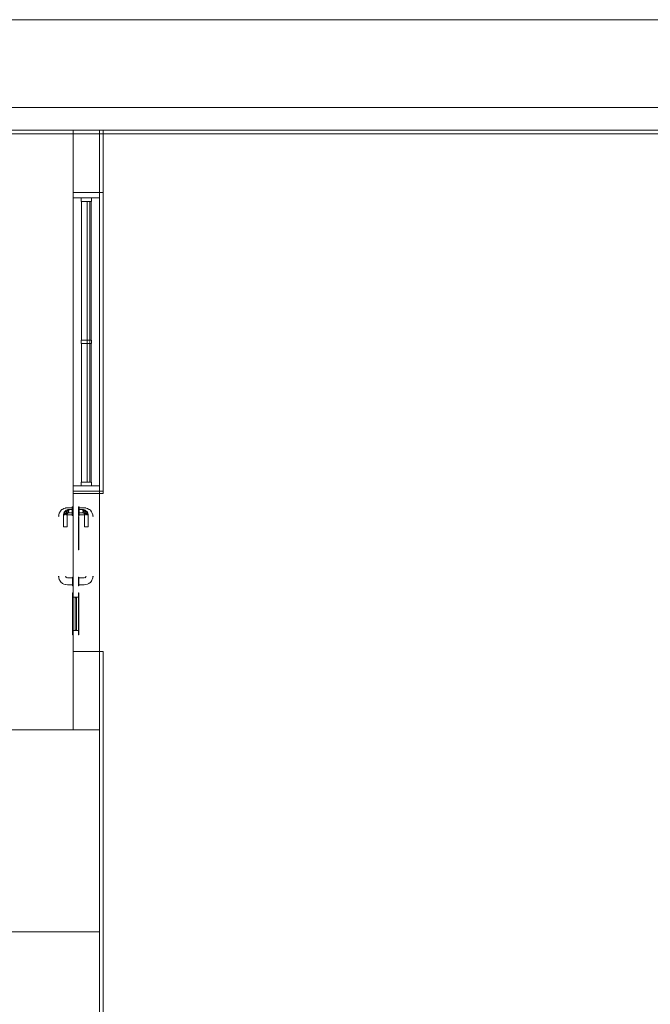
# Model space of a CAD drawing. Header units: millimetres. Extents: x 4476663 to 4477054, y -30323851 to -30323414.
# Tile 257 of 262: x 4476948.49 to 4476955.67, y -30323505.41 to -30323494.19. Entities that reach past the tile are written whole.
import ezdxf

# ---------------------------------------------------------------- set-up
doc = ezdxf.new("R2010")
doc.units = ezdxf.units.MM
for name, color, linetype, lineweight in [('IFC-Janela-Contorno', 142, 'Continuous', 5), ('IFC-Parede padrão-Contorno', 44, 'Continuous', 5), ('IFC-Porta-Contorno', 142, 'Continuous', 5)]:
    doc.layers.add(name, color=color, linetype=linetype, lineweight=lineweight)

msp = doc.modelspace()

# ---------------------------------------------------------------- linework, layer by layer
at = {"layer": 'IFC-Janela-Contorno', "color": 8, "lineweight": 5}
for p, q in [((4476949.101, -30323496.176), (4476949.101, -30323496.164)), ((4476949.101, -30323496.164), (4476949.343, -30323496.164)), ((4476949.101, -30323496.224), (4476949.101, -30323496.176)), ((4476949.401, -30323496.214), (4476949.401, -30323496.164)), ((4476949.101, -30323496.224), (4476949.191, -30323496.224)), ((4476949.101, -30323496.224), (4476949.153, -30323496.224)), ((4476949.101, -30323499.504), (4476949.101, -30323496.224)), ((4476949.153, -30323496.224), (4476949.401, -30323496.224)), ((4476949.191, -30323496.258), (4476949.191, -30323496.224)), ((4476949.191, -30323496.264), (4476949.191, -30323496.258)), ((4476949.191, -30323496.264), (4476949.291, -30323496.264)), ((4476949.196, -30323497.844), (4476949.196, -30323496.264)), ((4476949.261, -30323498.952), (4476949.261, -30323496.264)), ((4476949.291, -30323496.776), (4476949.291, -30323496.264)), ((4476949.291, -30323496.264), (4476949.311, -30323496.264)), ((4476949.306, -30323497.844), (4476949.306, -30323496.264)), ((4476949.311, -30323496.23), (4476949.311, -30323496.224)), ((4476949.311, -30323496.224), (4476949.401, -30323496.224)), ((4476949.311, -30323496.264), (4476949.311, -30323496.23)), ((4476949.401, -30323496.224), (4476949.401, -30323496.214)), ((4476949.401, -30323499.504), (4476949.401, -30323496.224)), ((4476949.291, -30323499.464), (4476949.291, -30323496.776)), ((4476949.191, -30323497.844), (4476949.21, -30323497.844)), ((4476949.191, -30323497.878), (4476949.191, -30323497.844)), ((4476949.191, -30323497.884), (4476949.191, -30323497.878)), ((4476949.21, -30323497.844), (4476949.311, -30323497.844)), ((4476949.311, -30323497.85), (4476949.311, -30323497.844)), ((4476949.311, -30323497.884), (4476949.311, -30323497.85)), ((4476949.191, -30323497.884), (4476949.291, -30323497.884)), ((4476949.196, -30323499.464), (4476949.196, -30323497.884)), ((4476949.291, -30323497.884), (4476949.311, -30323497.884)), ((4476949.306, -30323499.464), (4476949.306, -30323497.884)), ((4476949.261, -30323499.464), (4476949.261, -30323498.952)), ((4476949.101, -30323499.504), (4476949.191, -30323499.504)), ((4476949.101, -30323499.514), (4476949.101, -30323499.504)), ((4476949.101, -30323499.504), (4476949.349, -30323499.504)), ((4476949.101, -30323499.564), (4476949.101, -30323499.514)), ((4476949.191, -30323499.464), (4476949.21, -30323499.464)), ((4476949.191, -30323499.498), (4476949.191, -30323499.464)), ((4476949.191, -30323499.504), (4476949.191, -30323499.498)), ((4476949.21, -30323499.464), (4476949.311, -30323499.464)), ((4476949.311, -30323499.47), (4476949.311, -30323499.464)), ((4476949.311, -30323499.504), (4476949.311, -30323499.47)), ((4476949.311, -30323499.504), (4476949.401, -30323499.504)), ((4476949.349, -30323499.504), (4476949.401, -30323499.504)), ((4476949.401, -30323499.552), (4476949.401, -30323499.504)), ((4476949.401, -30323499.564), (4476949.401, -30323499.552)), ((4476949.158, -30323499.564), (4476949.401, -30323499.564))]:
    msp.add_line(p, q, dxfattribs=at)
at = {"layer": 'IFC-Parede padrão-Contorno', "color": 8, "lineweight": 5}
for p, q in [((4476921.883, -30323494.194), (4476967.4, -30323494.194)), ((4476940.593, -30323495.194), (4476983.958, -30323495.194)), ((4476940.775, -30323495.454), (4476959.401, -30323495.454)), ((4476944.041, -30323495.494), (4476954.306, -30323495.494)), ((4476949.101, -30323495.854), (4476949.101, -30323495.454)), ((4476949.401, -30323495.854), (4476949.401, -30323495.454)), ((4476949.441, -30323495.809), (4476949.441, -30323495.454)), ((4476954.306, -30323495.494), (4476959.141, -30323495.494)), ((4476949.101, -30323496.164), (4476949.101, -30323495.854)), ((4476949.401, -30323496.164), (4476949.401, -30323495.809)), ((4476949.441, -30323496.164), (4476949.441, -30323495.809)), ((4476949.158, -30323496.164), (4476949.401, -30323496.164)), ((4476949.401, -30323499.564), (4476949.401, -30323496.164)), ((4476949.401, -30323496.164), (4476949.433, -30323496.164)), ((4476949.433, -30323496.164), (4476949.441, -30323496.164)), ((4476949.441, -30323499.564), (4476949.441, -30323496.164)), ((4476949.101, -30323499.564), (4476949.343, -30323499.564)), ((4476949.101, -30323499.588), (4476949.101, -30323499.564)), ((4476949.101, -30323499.594), (4476949.101, -30323499.588)), ((4476949.101, -30323500.774), (4476949.101, -30323499.594)), ((4476949.101, -30323499.594), (4476949.131, -30323499.594)), ((4476949.131, -30323499.594), (4476949.401, -30323499.594)), ((4476949.401, -30323499.564), (4476949.441, -30323499.564)), ((4476949.401, -30323499.564), (4476949.408, -30323499.564)), ((4476949.401, -30323499.588), (4476949.401, -30323499.564)), ((4476949.401, -30323499.594), (4476949.401, -30323499.588)), ((4476949.401, -30323501.394), (4476949.401, -30323499.594)), ((4476949.401, -30323499.594), (4476949.437, -30323499.594)), ((4476949.408, -30323499.564), (4476949.441, -30323499.564)), ((4476949.437, -30323499.594), (4476949.441, -30323499.594)), ((4476949.441, -30323499.588), (4476949.441, -30323499.564)), ((4476949.441, -30323499.594), (4476949.441, -30323499.588)), ((4476949.101, -30323501.394), (4476949.101, -30323501.154)), ((4476949.101, -30323501.394), (4476949.401, -30323501.394)), ((4476949.101, -30323501.394), (4476949.371, -30323501.394)), ((4476949.101, -30323501.949), (4476949.101, -30323501.394)), ((4476949.371, -30323501.394), (4476949.401, -30323501.394)), ((4476949.401, -30323501.394), (4476949.405, -30323501.394)), ((4476949.401, -30323504.861), (4476949.401, -30323501.394)), ((4476949.405, -30323501.394), (4476949.441, -30323501.394)), ((4476949.441, -30323501.904), (4476949.441, -30323501.394)), ((4476949.441, -30323506.494), (4476949.441, -30323501.904)), ((4476949.101, -30323502.286), (4476949.101, -30323501.949)), ((4476948.4, -30323502.286), (4476949.033, -30323502.286)), ((4476949.033, -30323502.286), (4476949.4, -30323502.286)), ((4476949.291, -30323502.286), (4476949.401, -30323502.286)), ((4476949.4, -30323504.175), (4476949.4, -30323502.286)), ((4476949.4, -30323504.587), (4476949.4, -30323504.175)), ((4476948.4, -30323504.587), (4476949.046, -30323504.587)), ((4476948.755, -30323504.587), (4476949.4, -30323504.587)), ((4476949.4, -30323505.4), (4476949.4, -30323504.587)), ((4476949.4, -30323505.4), (4476949.4, -30323504.587)), ((4476949.401, -30323506.494), (4476949.401, -30323504.861)), ((4476949.4, -30323505.847), (4476949.4, -30323505.4))]:
    msp.add_line(p, q, dxfattribs=at)
at = {"layer": 'IFC-Porta-Contorno', "color": 8, "lineweight": 5}
for p, q in [((4476948.954, -30323499.797), (4476948.964, -30323499.783)), ((4476948.958, -30323499.792), (4476948.964, -30323499.783)), ((4476948.964, -30323499.783), (4476948.973, -30323499.776)), ((4476948.973, -30323499.776), (4476948.986, -30323499.769)), ((4476948.98, -30323499.773), (4476948.996, -30323499.762)), ((4476948.996, -30323499.762), (4476949.016, -30323499.758)), ((4476949.015, -30323499.758), (4476949.035, -30323499.754)), ((4476949.015, -30323499.758), (4476949.018, -30323499.757)), ((4476949.015, -30323499.788), (4476949.021, -30323499.782)), ((4476949.016, -30323499.758), (4476949.017, -30323499.758)), ((4476949.018, -30323499.757), (4476949.035, -30323499.755)), ((4476949.021, -30323499.782), (4476949.034, -30323499.779)), ((4476949.021, -30323499.782), (4476949.034, -30323499.787)), ((4476949.034, -30323499.779), (4476949.042, -30323499.776)), ((4476949.034, -30323499.779), (4476949.051, -30323499.794)), ((4476949.034, -30323499.779), (4476949.051, -30323499.784)), ((4476949.035, -30323499.754), (4476949.091, -30323499.754)), ((4476949.042, -30323499.776), (4476949.046, -30323499.775)), ((4476949.042, -30323499.776), (4476949.051, -30323499.784)), ((4476949.046, -30323499.775), (4476949.051, -30323499.774)), ((4476949.051, -30323499.774), (4476949.091, -30323499.774)), ((4476949.051, -30323499.78), (4476949.051, -30323499.777)), ((4476949.051, -30323499.784), (4476949.051, -30323499.78)), ((4476949.051, -30323499.789), (4476949.051, -30323499.784)), ((4476949.091, -30323499.744), (4476949.101, -30323499.744)), ((4476949.091, -30323499.746), (4476949.091, -30323499.744)), ((4476949.091, -30323499.751), (4476949.091, -30323499.746)), ((4476949.091, -30323499.759), (4476949.091, -30323499.751)), ((4476949.091, -30323499.769), (4476949.091, -30323499.759)), ((4476949.091, -30323499.781), (4476949.091, -30323499.769)), ((4476949.091, -30323499.794), (4476949.091, -30323499.781)), ((4476949.101, -30323499.746), (4476949.101, -30323499.744)), ((4476949.101, -30323499.751), (4476949.101, -30323499.746)), ((4476949.101, -30323499.759), (4476949.101, -30323499.751)), ((4476949.101, -30323499.769), (4476949.101, -30323499.759)), ((4476949.101, -30323499.781), (4476949.101, -30323499.769)), ((4476949.101, -30323499.794), (4476949.101, -30323499.781)), ((4476949.161, -30323499.746), (4476949.161, -30323499.744)), ((4476949.161, -30323499.744), (4476949.171, -30323499.744)), ((4476949.161, -30323499.751), (4476949.161, -30323499.746)), ((4476949.161, -30323499.759), (4476949.161, -30323499.751)), ((4476949.161, -30323499.769), (4476949.161, -30323499.759)), ((4476949.161, -30323499.781), (4476949.161, -30323499.769)), ((4476949.161, -30323499.794), (4476949.161, -30323499.781)), ((4476949.171, -30323499.746), (4476949.171, -30323499.744)), ((4476949.171, -30323499.751), (4476949.171, -30323499.746)), ((4476949.171, -30323499.759), (4476949.171, -30323499.751)), ((4476949.171, -30323499.754), (4476949.227, -30323499.754)), ((4476949.171, -30323499.769), (4476949.171, -30323499.759)), ((4476949.171, -30323499.781), (4476949.171, -30323499.769)), ((4476949.171, -30323499.774), (4476949.211, -30323499.774)), ((4476949.171, -30323499.784), (4476949.171, -30323499.78)), ((4476949.171, -30323499.794), (4476949.171, -30323499.781)), ((4476949.211, -30323499.774), (4476949.215, -30323499.775)), ((4476949.211, -30323499.784), (4476949.219, -30323499.776)), ((4476949.211, -30323499.78), (4476949.211, -30323499.777)), ((4476949.211, -30323499.794), (4476949.228, -30323499.779)), ((4476949.211, -30323499.784), (4476949.228, -30323499.779)), ((4476949.211, -30323499.784), (4476949.211, -30323499.78)), ((4476949.211, -30323499.789), (4476949.211, -30323499.784)), ((4476949.215, -30323499.775), (4476949.219, -30323499.776)), ((4476949.219, -30323499.776), (4476949.228, -30323499.779)), ((4476949.227, -30323499.754), (4476949.246, -30323499.758)), ((4476949.227, -30323499.755), (4476949.244, -30323499.757)), ((4476949.227, -30323499.787), (4476949.241, -30323499.782)), ((4476949.228, -30323499.779), (4476949.241, -30323499.782)), ((4476949.241, -30323499.782), (4476949.246, -30323499.788)), ((4476949.244, -30323499.757), (4476949.246, -30323499.758)), ((4476949.244, -30323499.758), (4476949.245, -30323499.758)), ((4476949.245, -30323499.758), (4476949.265, -30323499.762)), ((4476949.265, -30323499.762), (4476949.281, -30323499.773)), ((4476949.275, -30323499.769), (4476949.288, -30323499.776)), ((4476949.288, -30323499.776), (4476949.297, -30323499.783)), ((4476949.297, -30323499.783), (4476949.304, -30323499.792)), ((4476949.297, -30323499.783), (4476949.307, -30323499.797)), ((4476948.935, -30323499.854), (4476948.939, -30323499.835)), ((4476948.936, -30323499.854), (4476948.938, -30323499.837)), ((4476948.938, -30323499.837), (4476948.939, -30323499.835)), ((4476948.939, -30323499.835), (4476948.942, -30323499.816)), ((4476948.942, -30323499.816), (4476948.953, -30323499.8)), ((4476948.951, -30323499.803), (4476948.954, -30323499.797)), ((4476948.953, -30323499.8), (4476948.958, -30323499.792)), ((4476948.991, -30323499.834), (4476948.992, -30323499.83)), ((4476948.991, -30323499.974), (4476948.991, -30323499.834)), ((4476948.992, -30323499.83), (4476948.993, -30323499.826)), ((4476948.993, -30323499.826), (4476948.995, -30323499.817)), ((4476948.993, -30323499.826), (4476949.001, -30323499.834)), ((4476948.993, -30323499.834), (4476948.997, -30323499.834)), ((4476948.995, -30323499.817), (4476948.999, -30323499.804)), ((4476948.995, -30323499.817), (4476949.001, -30323499.834)), ((4476948.995, -30323499.817), (4476949.011, -30323499.834)), ((4476948.997, -30323499.834), (4476949.001, -30323499.834)), ((4476948.999, -30323499.804), (4476949.01, -30323499.793)), ((4476949.001, -30323499.834), (4476949.005, -30323499.834)), ((4476949.004, -30323499.817), (4476949.009, -30323499.803)), ((4476949.004, -30323499.817), (4476949.022, -30323499.815)), ((4476949.004, -30323499.817), (4476949.028, -30323499.834)), ((4476949.004, -30323499.817), (4476949.011, -30323499.834)), ((4476949.005, -30323499.834), (4476949.011, -30323499.834)), ((4476949.009, -30323499.803), (4476949.017, -30323499.799)), ((4476949.01, -30323499.793), (4476949.015, -30323499.788)), ((4476949.015, -30323499.788), (4476949.017, -30323499.799)), ((4476949.015, -30323499.788), (4476949.03, -30323499.799)), ((4476949.017, -30323499.799), (4476949.03, -30323499.799)), ((4476949.017, -30323499.799), (4476949.033, -30323499.812)), ((4476949.021, -30323499.834), (4476949.025, -30323499.834)), ((4476949.022, -30323499.815), (4476949.033, -30323499.812)), ((4476949.022, -30323499.815), (4476949.028, -30323499.834)), ((4476949.022, -30323499.815), (4476949.031, -30323499.834)), ((4476949.022, -30323499.815), (4476949.037, -30323499.82)), ((4476949.025, -30323499.834), (4476949.028, -30323499.834)), ((4476949.03, -30323499.799), (4476949.034, -30323499.787)), ((4476949.031, -30323499.834), (4476949.037, -30323499.82)), ((4476949.031, -30323499.836), (4476949.035, -30323499.834)), ((4476949.031, -30323499.974), (4476949.031, -30323499.834)), ((4476949.033, -30323499.812), (4476949.041, -30323499.81)), ((4476949.034, -30323499.787), (4476949.051, -30323499.808)), ((4476949.034, -30323499.787), (4476949.051, -30323499.794)), ((4476949.035, -30323499.834), (4476949.091, -30323499.834)), ((4476949.037, -30323499.82), (4476949.044, -30323499.817)), ((4476949.041, -30323499.81), (4476949.051, -30323499.808)), ((4476949.041, -30323499.81), (4476949.051, -30323499.814)), ((4476949.044, -30323499.817), (4476949.051, -30323499.814)), ((4476949.051, -30323499.794), (4476949.051, -30323499.789)), ((4476949.051, -30323499.808), (4476949.051, -30323499.804)), ((4476949.051, -30323499.814), (4476949.091, -30323499.814)), ((4476949.091, -30323499.807), (4476949.091, -30323499.794)), ((4476949.091, -30323499.819), (4476949.091, -30323499.807)), ((4476949.091, -30323499.829), (4476949.091, -30323499.819)), ((4476949.091, -30323499.837), (4476949.091, -30323499.829)), ((4476949.091, -30323499.842), (4476949.091, -30323499.837)), ((4476949.091, -30323499.844), (4476949.091, -30323499.842)), ((4476949.091, -30323499.844), (4476949.101, -30323499.844)), ((4476949.101, -30323499.807), (4476949.101, -30323499.794)), ((4476949.101, -30323499.819), (4476949.101, -30323499.807)), ((4476949.101, -30323499.829), (4476949.101, -30323499.819)), ((4476949.101, -30323499.837), (4476949.101, -30323499.829)), ((4476949.101, -30323499.842), (4476949.101, -30323499.837)), ((4476949.101, -30323499.844), (4476949.101, -30323499.842)), ((4476949.161, -30323499.807), (4476949.161, -30323499.794)), ((4476949.161, -30323499.819), (4476949.161, -30323499.807)), ((4476949.161, -30323499.829), (4476949.161, -30323499.819)), ((4476949.161, -30323499.837), (4476949.161, -30323499.829)), ((4476949.161, -30323499.842), (4476949.161, -30323499.837)), ((4476949.161, -30323499.844), (4476949.161, -30323499.842)), ((4476949.161, -30323499.844), (4476949.171, -30323499.844)), ((4476949.161, -30323499.854), (4476949.165, -30323499.854)), ((4476949.161, -30323499.978), (4476949.161, -30323499.854)), ((4476949.165, -30323499.854), (4476949.167, -30323499.854)), ((4476949.167, -30323499.978), (4476949.167, -30323499.854)), ((4476949.171, -30323499.807), (4476949.171, -30323499.794)), ((4476949.171, -30323499.808), (4476949.171, -30323499.804)), ((4476949.171, -30323499.819), (4476949.171, -30323499.807)), ((4476949.171, -30323499.814), (4476949.211, -30323499.814)), ((4476949.171, -30323499.829), (4476949.171, -30323499.819)), ((4476949.171, -30323499.837), (4476949.171, -30323499.829)), ((4476949.171, -30323499.834), (4476949.227, -30323499.834)), ((4476949.171, -30323499.842), (4476949.171, -30323499.837)), ((4476949.171, -30323499.844), (4476949.171, -30323499.842)), ((4476949.211, -30323499.808), (4476949.227, -30323499.787)), ((4476949.211, -30323499.794), (4476949.227, -30323499.787)), ((4476949.211, -30323499.794), (4476949.211, -30323499.789)), ((4476949.211, -30323499.808), (4476949.211, -30323499.804)), ((4476949.211, -30323499.808), (4476949.22, -30323499.81)), ((4476949.211, -30323499.814), (4476949.22, -30323499.81)), ((4476949.211, -30323499.814), (4476949.218, -30323499.817)), ((4476949.218, -30323499.817), (4476949.225, -30323499.82)), ((4476949.22, -30323499.81), (4476949.229, -30323499.812)), ((4476949.225, -30323499.82), (4476949.24, -30323499.815)), ((4476949.225, -30323499.82), (4476949.231, -30323499.834)), ((4476949.227, -30323499.787), (4476949.232, -30323499.799)), ((4476949.227, -30323499.834), (4476949.231, -30323499.836)), ((4476949.229, -30323499.812), (4476949.245, -30323499.799)), ((4476949.229, -30323499.812), (4476949.24, -30323499.815)), ((4476949.231, -30323499.834), (4476949.24, -30323499.815)), ((4476949.231, -30323499.974), (4476949.231, -30323499.834)), ((4476949.232, -30323499.799), (4476949.246, -30323499.788)), ((4476949.232, -30323499.799), (4476949.245, -30323499.799)), ((4476949.233, -30323499.834), (4476949.24, -30323499.815)), ((4476949.233, -30323499.834), (4476949.257, -30323499.817)), ((4476949.233, -30323499.834), (4476949.237, -30323499.834)), ((4476949.237, -30323499.834), (4476949.241, -30323499.834)), ((4476949.24, -30323499.815), (4476949.257, -30323499.817)), ((4476949.245, -30323499.799), (4476949.246, -30323499.788)), ((4476949.245, -30323499.799), (4476949.253, -30323499.803)), ((4476949.246, -30323499.788), (4476949.252, -30323499.793)), ((4476949.251, -30323499.834), (4476949.257, -30323499.817)), ((4476949.251, -30323499.834), (4476949.266, -30323499.817)), ((4476949.251, -30323499.834), (4476949.256, -30323499.834)), ((4476949.252, -30323499.793), (4476949.257, -30323499.799)), ((4476949.253, -30323499.803), (4476949.257, -30323499.817)), ((4476949.256, -30323499.834), (4476949.261, -30323499.834)), ((4476949.257, -30323499.799), (4476949.263, -30323499.804)), ((4476949.261, -30323499.834), (4476949.266, -30323499.817)), ((4476949.261, -30323499.834), (4476949.268, -30323499.826)), ((4476949.261, -30323499.834), (4476949.265, -30323499.834)), ((4476949.263, -30323499.804), (4476949.266, -30323499.817)), ((4476949.265, -30323499.834), (4476949.268, -30323499.834)), ((4476949.266, -30323499.817), (4476949.268, -30323499.826)), ((4476949.268, -30323499.826), (4476949.27, -30323499.83)), ((4476949.27, -30323499.83), (4476949.271, -30323499.834)), ((4476949.271, -30323499.974), (4476949.271, -30323499.834)), ((4476949.304, -30323499.792), (4476949.308, -30323499.8)), ((4476949.307, -30323499.797), (4476949.31, -30323499.803)), ((4476949.308, -30323499.8), (4476949.319, -30323499.816)), ((4476949.319, -30323499.816), (4476949.323, -30323499.835)), ((4476949.323, -30323499.835), (4476949.323, -30323499.837)), ((4476949.323, -30323499.835), (4476949.327, -30323499.854)), ((4476949.323, -30323499.837), (4476949.325, -30323499.854)), ((4476948.991, -30323499.974), (4476948.991, -30323499.974)), ((4476948.991, -30323499.974), (4476948.993, -30323499.974)), ((4476948.993, -30323499.974), (4476948.997, -30323499.974)), ((4476948.997, -30323499.974), (4476949.001, -30323499.974)), ((4476949.001, -30323499.974), (4476949.005, -30323499.974)), ((4476949.005, -30323499.974), (4476949.011, -30323499.974)), ((4476949.011, -30323499.974), (4476949.016, -30323499.974)), ((4476949.016, -30323499.974), (4476949.021, -30323499.974)), ((4476949.021, -30323499.974), (4476949.025, -30323499.974)), ((4476949.025, -30323499.974), (4476949.028, -30323499.974)), ((4476949.028, -30323499.974), (4476949.03, -30323499.974)), ((4476949.03, -30323499.974), (4476949.031, -30323499.974)), ((4476949.161, -30323500.234), (4476949.161, -30323499.978)), ((4476949.167, -30323500.234), (4476949.167, -30323499.978)), ((4476949.231, -30323499.974), (4476949.231, -30323499.974)), ((4476949.231, -30323499.974), (4476949.233, -30323499.974)), ((4476949.233, -30323499.974), (4476949.237, -30323499.974)), ((4476949.237, -30323499.974), (4476949.241, -30323499.974)), ((4476949.241, -30323499.974), (4476949.245, -30323499.974)), ((4476949.245, -30323499.974), (4476949.251, -30323499.974)), ((4476949.251, -30323499.974), (4476949.256, -30323499.974)), ((4476949.256, -30323499.974), (4476949.261, -30323499.974)), ((4476949.261, -30323499.974), (4476949.265, -30323499.974)), ((4476949.265, -30323499.974), (4476949.268, -30323499.974)), ((4476949.268, -30323499.974), (4476949.27, -30323499.974)), ((4476949.27, -30323499.974), (4476949.271, -30323499.974)), ((4476949.161, -30323500.234), (4476949.163, -30323500.234)), ((4476949.163, -30323500.234), (4476949.167, -30323500.234)), ((4476948.935, -30323500.534), (4476948.939, -30323500.554)), ((4476948.936, -30323500.534), (4476948.938, -30323500.551)), ((4476948.938, -30323500.551), (4476948.939, -30323500.554)), ((4476948.938, -30323500.552), (4476948.938, -30323500.553)), ((4476948.938, -30323500.553), (4476948.942, -30323500.572)), ((4476949.015, -30323500.534), (4476949.021, -30323500.548)), ((4476949.016, -30323500.543), (4476949.024, -30323500.552)), ((4476949.021, -30323500.548), (4476949.035, -30323500.554)), ((4476949.035, -30323500.554), (4476949.095, -30323500.554)), ((4476949.095, -30323500.544), (4476949.101, -30323500.544)), ((4476949.095, -30323500.546), (4476949.095, -30323500.544)), ((4476949.095, -30323500.551), (4476949.095, -30323500.546)), ((4476949.095, -30323500.559), (4476949.095, -30323500.551)), ((4476949.095, -30323500.569), (4476949.095, -30323500.559)), ((4476949.095, -30323500.581), (4476949.095, -30323500.569)), ((4476949.101, -30323500.546), (4476949.101, -30323500.544)), ((4476949.101, -30323500.551), (4476949.101, -30323500.546)), ((4476949.101, -30323500.559), (4476949.101, -30323500.551)), ((4476949.101, -30323500.569), (4476949.101, -30323500.559)), ((4476949.101, -30323500.581), (4476949.101, -30323500.569)), ((4476949.161, -30323500.546), (4476949.161, -30323500.544)), ((4476949.161, -30323500.544), (4476949.167, -30323500.544)), ((4476949.161, -30323500.551), (4476949.161, -30323500.546)), ((4476949.161, -30323500.559), (4476949.161, -30323500.551)), ((4476949.161, -30323500.569), (4476949.161, -30323500.559)), ((4476949.161, -30323500.581), (4476949.161, -30323500.569)), ((4476949.167, -30323500.546), (4476949.167, -30323500.544)), ((4476949.167, -30323500.551), (4476949.167, -30323500.546)), ((4476949.167, -30323500.559), (4476949.167, -30323500.551)), ((4476949.167, -30323500.554), (4476949.227, -30323500.554)), ((4476949.167, -30323500.559), (4476949.167, -30323500.555)), ((4476949.167, -30323500.569), (4476949.167, -30323500.559)), ((4476949.167, -30323500.574), (4476949.167, -30323500.566)), ((4476949.167, -30323500.581), (4476949.167, -30323500.569)), ((4476949.227, -30323500.554), (4476949.241, -30323500.548)), ((4476949.237, -30323500.552), (4476949.245, -30323500.543)), ((4476949.241, -30323500.548), (4476949.247, -30323500.534)), ((4476949.319, -30323500.572), (4476949.323, -30323500.553)), ((4476949.323, -30323500.551), (4476949.325, -30323500.534)), ((4476949.323, -30323500.554), (4476949.327, -30323500.534)), ((4476949.323, -30323500.554), (4476949.323, -30323500.551)), ((4476949.323, -30323500.553), (4476949.323, -30323500.552)), ((4476948.942, -30323500.572), (4476948.953, -30323500.589)), ((4476948.949, -30323500.583), (4476948.957, -30323500.595)), ((4476948.957, -30323500.595), (4476948.964, -30323500.605)), ((4476948.964, -30323500.605), (4476948.972, -30323500.611)), ((4476948.964, -30323500.605), (4476948.977, -30323500.615)), ((4476948.972, -30323500.611), (4476948.98, -30323500.616)), ((4476948.977, -30323500.615), (4476948.983, -30323500.618)), ((4476948.98, -30323500.616), (4476948.996, -30323500.626)), ((4476948.996, -30323500.626), (4476949.015, -30323500.63)), ((4476949.015, -30323500.63), (4476949.018, -30323500.631)), ((4476949.015, -30323500.63), (4476949.035, -30323500.634)), ((4476949.018, -30323500.631), (4476949.035, -30323500.633)), ((4476949.035, -30323500.634), (4476949.095, -30323500.634)), ((4476949.095, -30323500.594), (4476949.095, -30323500.581)), ((4476949.095, -30323500.607), (4476949.095, -30323500.594)), ((4476949.095, -30323500.619), (4476949.095, -30323500.607)), ((4476949.095, -30323500.629), (4476949.095, -30323500.619)), ((4476949.095, -30323500.637), (4476949.095, -30323500.629)), ((4476949.095, -30323500.642), (4476949.095, -30323500.637)), ((4476949.095, -30323500.644), (4476949.095, -30323500.642)), ((4476949.095, -30323500.644), (4476949.101, -30323500.644)), ((4476949.101, -30323500.594), (4476949.101, -30323500.581)), ((4476949.101, -30323500.607), (4476949.101, -30323500.594)), ((4476949.101, -30323500.619), (4476949.101, -30323500.607)), ((4476949.101, -30323500.629), (4476949.101, -30323500.619)), ((4476949.101, -30323500.637), (4476949.101, -30323500.629)), ((4476949.101, -30323500.642), (4476949.101, -30323500.637)), ((4476949.101, -30323500.644), (4476949.101, -30323500.642)), ((4476949.161, -30323500.594), (4476949.161, -30323500.581)), ((4476949.161, -30323500.607), (4476949.161, -30323500.594)), ((4476949.161, -30323500.619), (4476949.161, -30323500.607)), ((4476949.161, -30323500.629), (4476949.161, -30323500.619)), ((4476949.161, -30323500.637), (4476949.161, -30323500.629)), ((4476949.161, -30323500.642), (4476949.161, -30323500.637)), ((4476949.161, -30323500.644), (4476949.161, -30323500.642)), ((4476949.161, -30323500.644), (4476949.167, -30323500.644)), ((4476949.167, -30323500.584), (4476949.167, -30323500.574)), ((4476949.167, -30323500.594), (4476949.167, -30323500.581)), ((4476949.167, -30323500.607), (4476949.167, -30323500.594)), ((4476949.167, -30323500.614), (4476949.167, -30323500.604)), ((4476949.167, -30323500.619), (4476949.167, -30323500.607)), ((4476949.167, -30323500.622), (4476949.167, -30323500.614)), ((4476949.167, -30323500.629), (4476949.167, -30323500.619)), ((4476949.167, -30323500.637), (4476949.167, -30323500.629)), ((4476949.167, -30323500.633), (4476949.167, -30323500.629)), ((4476949.167, -30323500.634), (4476949.227, -30323500.634)), ((4476949.167, -30323500.642), (4476949.167, -30323500.637)), ((4476949.167, -30323500.644), (4476949.167, -30323500.642)), ((4476949.227, -30323500.634), (4476949.246, -30323500.63)), ((4476949.227, -30323500.633), (4476949.244, -30323500.631)), ((4476949.244, -30323500.631), (4476949.246, -30323500.63)), ((4476949.246, -30323500.63), (4476949.265, -30323500.626)), ((4476949.265, -30323500.626), (4476949.281, -30323500.616)), ((4476949.278, -30323500.618), (4476949.284, -30323500.615)), ((4476949.281, -30323500.616), (4476949.289, -30323500.611)), ((4476949.284, -30323500.615), (4476949.297, -30323500.605)), ((4476949.289, -30323500.611), (4476949.297, -30323500.605)), ((4476949.297, -30323500.605), (4476949.304, -30323500.595)), ((4476949.304, -30323500.595), (4476949.312, -30323500.583)), ((4476949.308, -30323500.589), (4476949.319, -30323500.572)), ((4476949.095, -30323501.204), (4476949.095, -30323500.724)), ((4476949.095, -30323500.724), (4476949.101, -30323500.724)), ((4476949.101, -30323501.204), (4476949.101, -30323500.724)), ((4476949.101, -30323500.774), (4476949.161, -30323500.774)), ((4476949.124, -30323500.78), (4476949.138, -30323500.78)), ((4476949.124, -30323501.148), (4476949.124, -30323500.78)), ((4476949.138, -30323501.148), (4476949.138, -30323500.78)), ((4476949.161, -30323501.204), (4476949.161, -30323500.724)), ((4476949.161, -30323500.724), (4476949.167, -30323500.724)), ((4476949.167, -30323501.204), (4476949.167, -30323500.724)), ((4476949.095, -30323501.204), (4476949.101, -30323501.204)), ((4476949.101, -30323501.154), (4476949.161, -30323501.154)), ((4476949.124, -30323501.148), (4476949.138, -30323501.148)), ((4476949.161, -30323501.204), (4476949.167, -30323501.204))]:
    msp.add_line(p, q, dxfattribs=at)

doc.saveas('drawing.dxf')
